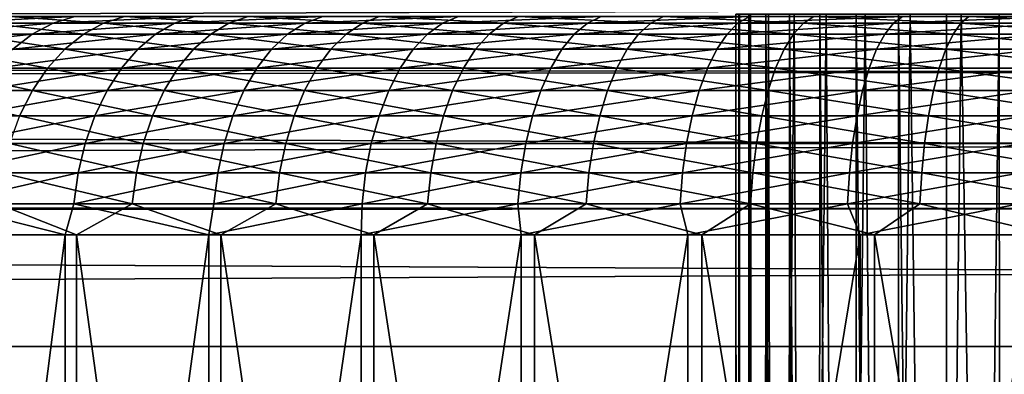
# Model space of a CAD drawing. Header units: millimetres. Extents: x -165 to 184, y -135 to 242.
# Tile 245 of 307: x 92.11 to 96.57, y 4.57 to 6.17. Entities that reach past the tile are written whole.
import ezdxf

# ---------------------------------------------------------------- set-up
doc = ezdxf.new("R2010")
doc.units = ezdxf.units.MM
doc.header["$LTSCALE"] = 81.481481
for name, color, linetype in [('217', 7, 'CONTINUOUS'), ('218', 7, 'CONTINUOUS'), ('225', 7, 'CONTINUOUS'), ('226', 7, 'CONTINUOUS'), ('227', 7, 'CONTINUOUS'), ('228', 7, 'CONTINUOUS'), ('261', 7, 'CONTINUOUS'), ('263', 7, 'CONTINUOUS')]:
    doc.layers.add(name, color=color, linetype=linetype)

msp = doc.modelspace()

# ---------------------------------------------------------------- linework, layer by layer
at = {"layer": '217', "linetype": 'CONTINUOUS'}
for points in [[(96.305, 6.2, 2.3827), (96.0881, 6.2, 2.1327), (96.311, -12.3, 2.389), (96.305, 6.2, 2.3827)], [(96.311, -12.3, 2.389), (96.0881, 6.2, 2.1327), (96.0881, -12.3, 2.1327), (96.311, -12.3, 2.389)], [(96.5448, 6.2, 2.6109), (96.305, 6.2, 2.3827), (96.311, -12.3, 2.389), (96.5448, 6.2, 2.6109)], [(96.5581, -12.3, 2.6222), (96.5448, 6.2, 2.6109), (96.311, -12.3, 2.389), (96.5581, -12.3, 2.6222)], [(96.8054, 6.2, 2.815), (96.5448, 6.2, 2.6109), (96.5581, -12.3, 2.6222), (96.8054, 6.2, 2.815)], [(96.8268, -12.3, 2.83), (96.8054, 6.2, 2.815), (96.5581, -12.3, 2.6222), (96.8268, -12.3, 2.83)]]:
    msp.add_3dface(points, dxfattribs=at)
at = {"layer": '218', "linetype": 'CONTINUOUS'}
for points in [[(95.3509, -12.3, -0.0799), (95.3598, -12.3, 0.2597), (95.3501, 6.2, -0.0189), (95.3509, -12.3, -0.0799)], [(95.3501, 6.2, -0.0189), (95.3598, -12.3, 0.2597), (95.3641, 6.2, 0.3118), (95.3501, 6.2, -0.0189)], [(95.3677, 6.2, -0.3495), (95.3509, -12.3, -0.0799), (95.3501, 6.2, -0.0189), (95.3677, 6.2, -0.3495)], [(95.3755, -12.3, -0.4188), (95.3509, -12.3, -0.0799), (95.3677, 6.2, -0.3495), (95.3755, -12.3, -0.4188)], [(95.3598, -12.3, 0.2597), (95.402, -12.3, 0.5968), (95.3641, 6.2, 0.3118), (95.3598, -12.3, 0.2597)], [(95.3641, 6.2, 0.3118), (95.402, -12.3, 0.5968), (95.4098, 6.2, 0.6397), (95.3641, 6.2, 0.3118)], [(95.4167, 6.2, -0.6753), (95.3755, -12.3, -0.4188), (95.3677, 6.2, -0.3495), (95.4167, 6.2, -0.6753)], [(95.4333, -12.3, -0.7536), (95.3755, -12.3, -0.4188), (95.4167, 6.2, -0.6753), (95.4333, -12.3, -0.7536)], [(95.402, -12.3, 0.5968), (95.4772, -12.3, 0.9281), (95.4098, 6.2, 0.6397), (95.402, -12.3, 0.5968)], [(95.4098, 6.2, 0.6397), (95.4772, -12.3, 0.9281), (95.4867, 6.2, 0.9616), (95.4098, 6.2, 0.6397)], [(95.4996, 6.2, -1.005), (95.4333, -12.3, -0.7536), (95.4167, 6.2, -0.6753), (95.4996, 6.2, -1.005)], [(95.5237, -3.3, -1.081), (95.4333, -12.3, -0.7536), (95.4996, 6.2, -1.005), (95.5237, -3.3, -1.081)], [(95.4772, -12.3, 0.9281), (95.5846, -12.3, 1.2504), (95.4867, 6.2, 0.9616), (95.4772, -12.3, 0.9281)], [(95.4867, 6.2, 0.9616), (95.5846, -12.3, 1.2504), (95.5941, 6.2, 1.2747), (95.4867, 6.2, 0.9616)], [(95.6146, 6.2, -1.3249), (95.5237, -3.3, -1.081), (95.4996, 6.2, -1.005), (95.6146, 6.2, -1.3249)], [(95.6572, -3.3, -1.4231), (95.5237, -3.3, -1.081), (95.6146, 6.2, -1.3249), (95.6572, -3.3, -1.4231)], [(95.5846, -12.3, 1.2504), (95.7231, -12.3, 1.5605), (95.5941, 6.2, 1.2747), (95.5846, -12.3, 1.2504)], [(95.5941, 6.2, 1.2747), (95.7231, -12.3, 1.5605), (95.731, 6.2, 1.5761), (95.5941, 6.2, 1.2747)], [(95.7605, 6.2, -1.6322), (95.6572, -3.3, -1.4231), (95.6146, 6.2, -1.3249), (95.7605, 6.2, -1.6322)], [(95.8263, -3.3, -1.7491), (95.6572, -3.3, -1.4231), (95.7605, 6.2, -1.6322), (95.8263, -3.3, -1.7491)], [(95.7231, -12.3, 1.5605), (95.8915, -12.3, 1.8556), (95.731, 6.2, 1.5761), (95.7231, -12.3, 1.5605)], [(95.731, 6.2, 1.5761), (95.8915, -12.3, 1.8556), (95.8962, 6.2, 1.8629), (95.731, 6.2, 1.5761)], [(95.9364, 6.2, -1.9241), (95.8263, -3.3, -1.7491), (95.7605, 6.2, -1.6322), (95.9364, 6.2, -1.9241)], [(96.029, -3.3, -2.0553), (95.8263, -3.3, -1.7491), (95.9364, 6.2, -1.9241), (96.029, -3.3, -2.0553)], [(95.8915, -12.3, 1.8556), (96.0881, -12.3, 2.1327), (95.8962, 6.2, 1.8629), (95.8915, -12.3, 1.8556)], [(96.0881, -12.3, 2.1327), (96.0881, 6.2, 2.1327), (95.8962, 6.2, 1.8629), (96.0881, -12.3, 2.1327)], [(96.1406, 6.2, -2.1978), (96.029, -3.3, -2.0553), (95.9364, 6.2, -1.9241), (96.1406, 6.2, -2.1978)], [(96.2632, -3.3, -2.3381), (96.029, -3.3, -2.0553), (96.1406, 6.2, -2.1978), (96.2632, -3.3, -2.3381)], [(96.3717, 6.2, -2.4507), (96.2632, -3.3, -2.3381), (96.1406, 6.2, -2.1978), (96.3717, 6.2, -2.4507)], [(96.526, -3.3, -2.5945), (96.2632, -3.3, -2.3381), (96.3717, 6.2, -2.4507), (96.526, -3.3, -2.5945)], [(96.6278, 6.2, -2.6803), (96.526, -3.3, -2.5945), (96.3717, 6.2, -2.4507), (96.6278, 6.2, -2.6803)], [(96.8147, -3.3, -2.8215), (96.526, -3.3, -2.5945), (96.6278, 6.2, -2.6803), (96.8147, -3.3, -2.8215)]]:
    msp.add_3dface(points, dxfattribs=at)
at = {"layer": '225', "linetype": 'CONTINUOUS'}
for points in [[(92.3115, 0.45, -7.6092), (91.7053, 0.45, -7.0474), (92.3115, 5.2, -7.6092), (92.3115, 0.45, -7.6092)], [(92.3115, 5.2, -7.6092), (91.7053, 0.45, -7.0474), (91.7053, 5.2, -7.0474), (92.3115, 5.2, -7.6092)], [(91.7526, 0.45, 7.0947), (92.3626, 0.45, 7.6524), (91.7526, 5.2, 7.0947), (91.7526, 0.45, 7.0947)], [(91.7526, 5.2, 7.0947), (92.3626, 0.45, 7.6524), (92.3626, 5.2, 7.6524), (91.7526, 5.2, 7.0947)], [(92.962, 0.45, -8.119), (92.3115, 0.45, -7.6092), (92.962, 5.2, -8.119), (92.962, 0.45, -8.119)], [(92.962, 5.2, -8.119), (92.3115, 0.45, -7.6092), (92.3115, 5.2, -7.6092), (92.962, 5.2, -8.119)], [(92.3626, 0.45, 7.6524), (93.0165, 0.45, 8.1579), (92.3626, 5.2, 7.6524), (92.3626, 0.45, 7.6524)], [(92.3626, 5.2, 7.6524), (93.0165, 0.45, 8.1579), (93.0165, 5.2, 8.1579), (92.3626, 5.2, 7.6524)], [(93.6524, 0.45, -8.5734), (92.962, 0.45, -8.119), (93.6524, 5.2, -8.5734), (93.6524, 0.45, -8.5734)], [(93.6524, 5.2, -8.5734), (92.962, 0.45, -8.119), (92.962, 5.2, -8.119), (93.6524, 5.2, -8.5734)], [(93.0165, 0.45, 8.1579), (93.7099, 0.45, 8.6076), (93.0165, 5.2, 8.1579), (93.0165, 0.45, 8.1579)], [(93.0165, 5.2, 8.1579), (93.7099, 0.45, 8.6076), (93.7099, 5.2, 8.6076), (93.0165, 5.2, 8.1579)], [(93.7099, 0.45, 8.6076), (94.4381, 0.45, 8.9986), (93.7099, 5.2, 8.6076), (93.7099, 0.45, 8.6076)], [(93.7099, 5.2, 8.6076), (94.4381, 0.45, 8.9986), (94.4381, 5.2, 8.9986), (93.7099, 5.2, 8.6076)], [(94.4381, 0.45, 8.9986), (95.1961, 0.45, 9.328), (94.4381, 5.2, 8.9986), (94.4381, 0.45, 8.9986)], [(94.4381, 5.2, 8.9986), (95.1961, 0.45, 9.328), (95.1961, 5.2, 9.328), (94.4381, 5.2, 8.9986)], [(95.1961, 0.45, 9.328), (95.9787, 0.45, 9.5938), (95.1961, 5.2, 9.328), (95.1961, 0.45, 9.328)], [(95.1961, 5.2, 9.328), (95.9787, 0.45, 9.5938), (95.9787, 5.2, 9.5938), (95.1961, 5.2, 9.328)], [(95.9787, 0.45, 9.5938), (96.7806, 0.45, 9.794), (95.9787, 5.2, 9.5938), (95.9787, 0.45, 9.5938)], [(95.9787, 5.2, 9.5938), (96.7806, 0.45, 9.794), (96.7806, 5.2, 9.794), (95.9787, 5.2, 9.5938)]]:
    msp.add_3dface(points, dxfattribs=at)
at = {"layer": '226', "linetype": 'CONTINUOUS'}
for points in [[(94.378, 0.45, -8.9692), (93.6524, 0.45, -8.5734), (94.378, 5.2, -8.9692), (94.378, 0.45, -8.9692)], [(93.6524, 0.45, -8.5734), (93.6524, 5.2, -8.5734), (94.378, 5.2, -8.9692), (93.6524, 0.45, -8.5734)], [(95.1337, 0.45, -9.3037), (94.378, 0.45, -8.9692), (95.1337, 5.2, -9.3037), (95.1337, 0.45, -9.3037)], [(95.1337, 5.2, -9.3037), (94.378, 0.45, -8.9692), (94.378, 5.2, -8.9692), (95.1337, 5.2, -9.3037)], [(95.9146, 0.45, -9.5747), (95.1337, 0.45, -9.3037), (95.9146, 5.2, -9.5747), (95.9146, 0.45, -9.5747)], [(95.9146, 5.2, -9.5747), (95.1337, 0.45, -9.3037), (95.1337, 5.2, -9.3037), (95.9146, 5.2, -9.5747)], [(96.7151, 0.45, -9.7802), (95.9146, 0.45, -9.5747), (96.7151, 5.2, -9.7802), (96.7151, 0.45, -9.7802)], [(96.7151, 5.2, -9.7802), (95.9146, 0.45, -9.5747), (95.9146, 5.2, -9.5747), (96.7151, 5.2, -9.7802)]]:
    msp.add_3dface(points, dxfattribs=at)
at = {"layer": '227', "linetype": 'CONTINUOUS'}
for points in [[(94.6185, 6.1095, -8.4362), (93.9532, 6.1095, -8.0724), (94.6779, 6.1595, -8.3163), (94.6185, 6.1095, -8.4362)], [(93.9532, 6.1095, -8.0724), (94.0221, 6.1595, -7.9577), (94.6779, 6.1595, -8.3163), (93.9532, 6.1095, -8.0724)], [(94.0939, 6.1898, -7.838), (94.7399, 6.1898, -8.1913), (94.0221, 6.1595, -7.9577), (94.0939, 6.1898, -7.838)], [(94.0221, 6.1595, -7.9577), (94.7399, 6.1898, -8.1913), (94.6779, 6.1595, -8.3163), (94.0221, 6.1595, -7.9577)], [(95.3109, 6.1095, -8.7453), (94.6185, 6.1095, -8.4362), (95.3605, 6.1595, -8.6211), (95.3109, 6.1095, -8.7453)], [(95.3605, 6.1595, -8.6211), (94.6185, 6.1095, -8.4362), (94.6779, 6.1595, -8.3163), (95.3605, 6.1595, -8.6211)], [(94.7399, 6.1898, -8.1913), (95.4122, 6.1898, -8.4914), (94.6779, 6.1595, -8.3163), (94.7399, 6.1898, -8.1913)], [(95.4122, 6.1898, -8.4914), (95.3605, 6.1595, -8.6211), (94.6779, 6.1595, -8.3163), (95.4122, 6.1898, -8.4914)], [(96.0259, 6.1095, -8.9977), (95.3109, 6.1095, -8.7453), (96.0653, 6.1595, -8.8699), (96.0259, 6.1095, -8.9977)], [(96.0653, 6.1595, -8.8699), (95.3109, 6.1095, -8.7453), (95.3605, 6.1595, -8.6211), (96.0653, 6.1595, -8.8699)], [(95.4122, 6.1898, -8.4914), (96.1064, 6.1898, -8.7365), (95.3605, 6.1595, -8.6211), (95.4122, 6.1898, -8.4914)], [(96.1064, 6.1898, -8.7365), (96.0653, 6.1595, -8.8699), (95.3605, 6.1595, -8.6211), (96.1064, 6.1898, -8.7365)], [(96.7589, 6.1095, -9.1918), (96.0259, 6.1095, -8.9977), (96.7879, 6.1595, -9.0612), (96.7589, 6.1095, -9.1918)], [(96.7879, 6.1595, -9.0612), (96.0259, 6.1095, -8.9977), (96.0653, 6.1595, -8.8699), (96.7879, 6.1595, -9.0612)], [(96.1064, 6.1898, -8.7365), (96.8182, 6.1898, -8.9249), (96.0653, 6.1595, -8.8699), (96.1064, 6.1898, -8.7365)], [(96.8182, 6.1898, -8.9249), (96.7879, 6.1595, -9.0612), (96.0653, 6.1595, -8.8699), (96.8182, 6.1898, -8.9249)], [(94.5628, 6.041, -8.5485), (93.8887, 6.041, -8.1798), (94.6185, 6.1095, -8.4362), (94.5628, 6.041, -8.5485)], [(93.8887, 6.041, -8.1798), (93.9532, 6.1095, -8.0724), (94.6185, 6.1095, -8.4362), (93.8887, 6.041, -8.1798)], [(95.2644, 6.041, -8.8617), (94.5628, 6.041, -8.5485), (95.3109, 6.1095, -8.7453), (95.2644, 6.041, -8.8617)], [(95.3109, 6.1095, -8.7453), (94.5628, 6.041, -8.5485), (94.6185, 6.1095, -8.4362), (95.3109, 6.1095, -8.7453)], [(95.989, 6.041, -9.1175), (95.2644, 6.041, -8.8617), (96.0259, 6.1095, -8.9977), (95.989, 6.041, -9.1175)], [(96.0259, 6.1095, -8.9977), (95.2644, 6.041, -8.8617), (95.3109, 6.1095, -8.7453), (96.0259, 6.1095, -8.9977)], [(96.7317, 6.041, -9.3141), (95.989, 6.041, -9.1175), (96.7589, 6.1095, -9.1918), (96.7317, 6.041, -9.3141)], [(96.7589, 6.1095, -9.1918), (95.989, 6.041, -9.1175), (96.0259, 6.1095, -8.9977), (96.7589, 6.1095, -9.1918)], [(94.5121, 5.9554, -8.6509), (93.8299, 5.9554, -8.2778), (94.5628, 6.041, -8.5485), (94.5121, 5.9554, -8.6509)], [(93.8299, 5.9554, -8.2778), (93.8887, 6.041, -8.1798), (94.5628, 6.041, -8.5485), (93.8299, 5.9554, -8.2778)], [(95.2221, 5.9554, -8.9679), (94.5121, 5.9554, -8.6509), (95.2644, 6.041, -8.8617), (95.2221, 5.9554, -8.9679)], [(95.2644, 6.041, -8.8617), (94.5121, 5.9554, -8.6509), (94.5628, 6.041, -8.5485), (95.2644, 6.041, -8.8617)], [(95.9553, 5.9554, -9.2267), (95.2221, 5.9554, -8.9679), (95.989, 6.041, -9.1175), (95.9553, 5.9554, -9.2267)], [(95.989, 6.041, -9.1175), (95.2221, 5.9554, -8.9679), (95.2644, 6.041, -8.8617), (95.989, 6.041, -9.1175)], [(96.707, 5.9554, -9.4257), (95.9553, 5.9554, -9.2267), (96.7317, 6.041, -9.3141), (96.707, 5.9554, -9.4257)], [(96.7317, 6.041, -9.3141), (95.9553, 5.9554, -9.2267), (95.989, 6.041, -9.1175), (96.7317, 6.041, -9.3141)], [(94.4672, 5.8543, -8.7413), (93.7779, 5.8543, -8.3643), (94.5121, 5.9554, -8.6509), (94.4672, 5.8543, -8.7413)], [(93.7779, 5.8543, -8.3643), (93.8299, 5.9554, -8.2778), (94.5121, 5.9554, -8.6509), (93.7779, 5.8543, -8.3643)], [(95.1847, 5.8543, -9.0616), (94.4672, 5.8543, -8.7413), (95.2221, 5.9554, -8.9679), (95.1847, 5.8543, -9.0616)], [(95.2221, 5.9554, -8.9679), (94.4672, 5.8543, -8.7413), (94.5121, 5.9554, -8.6509), (95.2221, 5.9554, -8.9679)], [(95.9256, 5.8543, -9.3232), (95.1847, 5.8543, -9.0616), (95.9553, 5.9554, -9.2267), (95.9256, 5.8543, -9.3232)], [(95.9553, 5.9554, -9.2267), (95.1847, 5.8543, -9.0616), (95.2221, 5.9554, -8.9679), (95.9553, 5.9554, -9.2267)], [(96.6851, 5.8543, -9.5242), (95.9256, 5.8543, -9.3232), (96.707, 5.9554, -9.4257), (96.6851, 5.8543, -9.5242)], [(96.707, 5.9554, -9.4257), (95.9256, 5.8543, -9.3232), (95.9553, 5.9554, -9.2267), (96.707, 5.9554, -9.4257)], [(94.4293, 5.7399, -8.8179), (93.7339, 5.7399, -8.4376), (94.4672, 5.8543, -8.7413), (94.4293, 5.7399, -8.8179)], [(93.7339, 5.7399, -8.4376), (93.7779, 5.8543, -8.3643), (94.4672, 5.8543, -8.7413), (93.7339, 5.7399, -8.4376)], [(95.153, 5.7399, -9.141), (94.4293, 5.7399, -8.8179), (95.1847, 5.8543, -9.0616), (95.153, 5.7399, -9.141)], [(95.1847, 5.8543, -9.0616), (94.4293, 5.7399, -8.8179), (94.4672, 5.8543, -8.7413), (95.1847, 5.8543, -9.0616)], [(95.9004, 5.7399, -9.4049), (95.153, 5.7399, -9.141), (95.9256, 5.8543, -9.3232), (95.9004, 5.7399, -9.4049)], [(95.9256, 5.8543, -9.3232), (95.153, 5.7399, -9.141), (95.1847, 5.8543, -9.0616), (95.9256, 5.8543, -9.3232)], [(96.6665, 5.7399, -9.6077), (95.9004, 5.7399, -9.4049), (96.6851, 5.8543, -9.5242), (96.6665, 5.7399, -9.6077)], [(96.6851, 5.8543, -9.5242), (95.9004, 5.7399, -9.4049), (95.9256, 5.8543, -9.3232), (96.6851, 5.8543, -9.5242)], [(94.3989, 5.6145, -8.8792), (93.6987, 5.6145, -8.4962), (94.4293, 5.7399, -8.8179), (94.3989, 5.6145, -8.8792)], [(93.6987, 5.6145, -8.4962), (93.7339, 5.7399, -8.4376), (94.4293, 5.7399, -8.8179), (93.6987, 5.6145, -8.4962)], [(95.1277, 5.6145, -9.2045), (94.3989, 5.6145, -8.8792), (95.153, 5.7399, -9.141), (95.1277, 5.6145, -9.2045)], [(95.153, 5.7399, -9.141), (94.3989, 5.6145, -8.8792), (94.4293, 5.7399, -8.8179), (95.153, 5.7399, -9.141)], [(95.8802, 5.6145, -9.4702), (95.1277, 5.6145, -9.2045), (95.9004, 5.7399, -9.4049), (95.8802, 5.6145, -9.4702)], [(95.9004, 5.7399, -9.4049), (95.1277, 5.6145, -9.2045), (95.153, 5.7399, -9.141), (95.9004, 5.7399, -9.4049)], [(96.6517, 5.6145, -9.6744), (95.8802, 5.6145, -9.4702), (96.6665, 5.7399, -9.6077), (96.6517, 5.6145, -9.6744)], [(96.6665, 5.7399, -9.6077), (95.8802, 5.6145, -9.4702), (95.9004, 5.7399, -9.4049), (96.6665, 5.7399, -9.6077)], [(94.3768, 5.4806, -8.9238), (93.6731, 5.4806, -8.5389), (94.3989, 5.6145, -8.8792), (94.3768, 5.4806, -8.9238)], [(93.6731, 5.4806, -8.5389), (93.6987, 5.6145, -8.4962), (94.3989, 5.6145, -8.8792), (93.6731, 5.4806, -8.5389)], [(95.1092, 5.4806, -9.2507), (94.3768, 5.4806, -8.9238), (95.1277, 5.6145, -9.2045), (95.1092, 5.4806, -9.2507)], [(95.1277, 5.6145, -9.2045), (94.3768, 5.4806, -8.9238), (94.3989, 5.6145, -8.8792), (95.1277, 5.6145, -9.2045)], [(95.8656, 5.4806, -9.5177), (95.1092, 5.4806, -9.2507), (95.8802, 5.6145, -9.4702), (95.8656, 5.4806, -9.5177)], [(95.8802, 5.6145, -9.4702), (95.1092, 5.4806, -9.2507), (95.1277, 5.6145, -9.2045), (95.8802, 5.6145, -9.4702)], [(96.6409, 5.4806, -9.723), (95.8656, 5.4806, -9.5177), (96.6517, 5.6145, -9.6744), (96.6409, 5.4806, -9.723)], [(96.6517, 5.6145, -9.6744), (95.8656, 5.4806, -9.5177), (95.8802, 5.6145, -9.4702), (96.6517, 5.6145, -9.6744)], [(94.3634, 5.341, -8.9508), (93.6576, 5.341, -8.5648), (94.3768, 5.4806, -8.9238), (94.3634, 5.341, -8.9508)], [(93.6576, 5.341, -8.5648), (93.6731, 5.4806, -8.5389), (94.3768, 5.4806, -8.9238), (93.6576, 5.341, -8.5648)], [(95.098, 5.341, -9.2788), (94.3634, 5.341, -8.9508), (95.1092, 5.4806, -9.2507), (95.098, 5.341, -9.2788)], [(95.1092, 5.4806, -9.2507), (94.3634, 5.341, -8.9508), (94.3768, 5.4806, -8.9238), (95.1092, 5.4806, -9.2507)], [(95.8567, 5.341, -9.5466), (95.098, 5.341, -9.2788), (95.8656, 5.4806, -9.5177), (95.8567, 5.341, -9.5466)], [(95.8656, 5.4806, -9.5177), (95.098, 5.341, -9.2788), (95.1092, 5.4806, -9.2507), (95.8656, 5.4806, -9.5177)], [(96.6344, 5.341, -9.7525), (95.8567, 5.341, -9.5466), (96.6409, 5.4806, -9.723), (96.6344, 5.341, -9.7525)], [(96.6409, 5.4806, -9.723), (95.8567, 5.341, -9.5466), (95.8656, 5.4806, -9.5177), (96.6409, 5.4806, -9.723)], [(94.378, 5.2, -8.9692), (93.6524, 5.2, -8.5734), (94.3634, 5.341, -8.9508), (94.378, 5.2, -8.9692)], [(94.3634, 5.341, -8.9508), (93.6524, 5.2, -8.5734), (93.6576, 5.341, -8.5648), (94.3634, 5.341, -8.9508)], [(95.098, 5.341, -9.2788), (94.378, 5.2, -8.9692), (94.3634, 5.341, -8.9508), (95.098, 5.341, -9.2788)], [(95.1337, 5.2, -9.3037), (94.378, 5.2, -8.9692), (95.098, 5.341, -9.2788), (95.1337, 5.2, -9.3037)], [(95.8567, 5.341, -9.5466), (95.1337, 5.2, -9.3037), (95.098, 5.341, -9.2788), (95.8567, 5.341, -9.5466)], [(95.9146, 5.2, -9.5747), (95.1337, 5.2, -9.3037), (95.8567, 5.341, -9.5466), (95.9146, 5.2, -9.5747)], [(96.6344, 5.341, -9.7525), (95.9146, 5.2, -9.5747), (95.8567, 5.341, -9.5466), (96.6344, 5.341, -9.7525)], [(96.7151, 5.2, -9.7802), (95.9146, 5.2, -9.5747), (96.6344, 5.341, -9.7525), (96.7151, 5.2, -9.7802)]]:
    msp.add_3dface(points, dxfattribs=at)
at = {"layer": '228', "linetype": 'CONTINUOUS'}
for points in [[(92.1622, 6.1095, -6.6779), (91.6464, 6.1095, -6.1221), (92.2565, 6.1595, -6.583), (92.1622, 6.1095, -6.6779)], [(92.2565, 6.1595, -6.583), (91.6464, 6.1095, -6.1221), (91.748, 6.1595, -6.0351), (92.2565, 6.1595, -6.583)], [(92.2565, 6.1595, -6.583), (91.748, 6.1595, -6.0351), (92.3549, 6.1898, -6.484), (92.2565, 6.1595, -6.583)], [(92.3549, 6.1898, -6.484), (91.748, 6.1595, -6.0351), (91.8541, 6.1898, -5.9444), (92.3549, 6.1898, -6.484)], [(91.8602, 6.1095, 6.3635), (92.3948, 6.1095, 6.9013), (91.9589, 6.1595, 6.2731), (91.8602, 6.1095, 6.3635)], [(91.9589, 6.1595, 6.2731), (92.4858, 6.1595, 6.8032), (92.0617, 6.1898, 6.1788), (91.9589, 6.1595, 6.2731)], [(91.9589, 6.1595, 6.2731), (92.3948, 6.1095, 6.9013), (92.4858, 6.1595, 6.8032), (91.9589, 6.1595, 6.2731)], [(92.0617, 6.1898, 6.1788), (92.4858, 6.1595, 6.8032), (92.5807, 6.1898, 6.701), (92.0617, 6.1898, 6.1788)], [(92.7211, 6.1095, -7.1904), (92.1622, 6.1095, -6.6779), (92.8074, 6.1595, -7.0882), (92.7211, 6.1095, -7.1904)], [(92.8074, 6.1595, -7.0882), (92.1622, 6.1095, -6.6779), (92.2565, 6.1595, -6.583), (92.8074, 6.1595, -7.0882)], [(92.8074, 6.1595, -7.0882), (92.2565, 6.1595, -6.583), (92.8975, 6.1898, -6.9816), (92.8074, 6.1595, -7.0882)], [(92.8975, 6.1898, -6.9816), (92.2565, 6.1595, -6.583), (92.3549, 6.1898, -6.484), (92.8975, 6.1898, -6.9816)], [(92.3948, 6.1095, 6.9013), (92.9709, 6.1095, 7.3943), (92.4858, 6.1595, 6.8032), (92.3948, 6.1095, 6.9013)], [(92.4858, 6.1595, 6.8032), (93.0537, 6.1595, 7.2893), (92.5807, 6.1898, 6.701), (92.4858, 6.1595, 6.8032)], [(92.4858, 6.1595, 6.8032), (92.9709, 6.1095, 7.3943), (93.0537, 6.1595, 7.2893), (92.4858, 6.1595, 6.8032)], [(92.5807, 6.1898, 6.701), (93.0537, 6.1595, 7.2893), (93.1401, 6.1898, 7.1797), (92.5807, 6.1898, 6.701)], [(93.3194, 6.1095, -7.6562), (92.7211, 6.1095, -7.1904), (93.3972, 6.1595, -7.5474), (93.3194, 6.1095, -7.6562)], [(93.3972, 6.1595, -7.5474), (92.7211, 6.1095, -7.1904), (92.8074, 6.1595, -7.0882), (93.3972, 6.1595, -7.5474)], [(93.3972, 6.1595, -7.5474), (92.8074, 6.1595, -7.0882), (93.4785, 6.1898, -7.4339), (93.3972, 6.1595, -7.5474)], [(93.4785, 6.1898, -7.4339), (92.8074, 6.1595, -7.0882), (92.8975, 6.1898, -6.9816), (93.4785, 6.1898, -7.4339)], [(92.9709, 6.1095, 7.3943), (93.5848, 6.1095, 7.8394), (93.0537, 6.1595, 7.2893), (92.9709, 6.1095, 7.3943)], [(93.0537, 6.1595, 7.2893), (93.6589, 6.1595, 7.728), (93.1401, 6.1898, 7.1797), (93.0537, 6.1595, 7.2893)], [(93.0537, 6.1595, 7.2893), (93.5848, 6.1095, 7.8394), (93.6589, 6.1595, 7.728), (93.0537, 6.1595, 7.2893)], [(93.1401, 6.1898, 7.1797), (93.6589, 6.1595, 7.728), (93.7362, 6.1898, 7.6118), (93.1401, 6.1898, 7.1797)], [(94.0221, 6.1595, -7.9577), (93.9532, 6.1095, -8.0724), (93.3194, 6.1095, -7.6562), (94.0221, 6.1595, -7.9577)], [(94.0221, 6.1595, -7.9577), (93.3194, 6.1095, -7.6562), (93.3972, 6.1595, -7.5474), (94.0221, 6.1595, -7.9577)], [(94.0939, 6.1898, -7.838), (94.0221, 6.1595, -7.9577), (93.3972, 6.1595, -7.5474), (94.0939, 6.1898, -7.838)], [(94.0939, 6.1898, -7.838), (93.3972, 6.1595, -7.5474), (93.4785, 6.1898, -7.4339), (94.0939, 6.1898, -7.838)], [(93.5848, 6.1095, 7.8394), (94.2325, 6.1095, 8.2336), (93.6589, 6.1595, 7.728), (93.5848, 6.1095, 7.8394)], [(93.6589, 6.1595, 7.728), (94.2974, 6.1595, 8.1166), (93.7362, 6.1898, 7.6118), (93.6589, 6.1595, 7.728)], [(93.6589, 6.1595, 7.728), (94.2325, 6.1095, 8.2336), (94.2974, 6.1595, 8.1166), (93.6589, 6.1595, 7.728)], [(93.7362, 6.1898, 7.6118), (94.2974, 6.1595, 8.1166), (94.3651, 6.1898, 7.9946), (93.7362, 6.1898, 7.6118)], [(94.2325, 6.1095, 8.2336), (94.9099, 6.1095, 8.5745), (94.2974, 6.1595, 8.1166), (94.2325, 6.1095, 8.2336)], [(94.2974, 6.1595, 8.1166), (94.9651, 6.1595, 8.4526), (94.3651, 6.1898, 7.9946), (94.2974, 6.1595, 8.1166)], [(94.2974, 6.1595, 8.1166), (94.9099, 6.1095, 8.5745), (94.9651, 6.1595, 8.4526), (94.2974, 6.1595, 8.1166)], [(94.3651, 6.1898, 7.9946), (94.9651, 6.1595, 8.4526), (95.0228, 6.1898, 8.3255), (94.3651, 6.1898, 7.9946)], [(94.9099, 6.1095, 8.5745), (95.6124, 6.1095, 8.8597), (94.9651, 6.1595, 8.4526), (94.9099, 6.1095, 8.5745)], [(94.9651, 6.1595, 8.4526), (95.6577, 6.1595, 8.7338), (95.0228, 6.1898, 8.3255), (94.9651, 6.1595, 8.4526)], [(94.9651, 6.1595, 8.4526), (95.6124, 6.1095, 8.8597), (95.6577, 6.1595, 8.7338), (94.9651, 6.1595, 8.4526)], [(95.0228, 6.1898, 8.3255), (95.6577, 6.1595, 8.7338), (95.705, 6.1898, 8.6025), (95.0228, 6.1898, 8.3255)], [(95.6124, 6.1095, 8.8597), (96.3357, 6.1095, 9.0875), (95.6577, 6.1595, 8.7338), (95.6124, 6.1095, 8.8597)], [(95.6577, 6.1595, 8.7338), (96.3707, 6.1595, 8.9583), (95.705, 6.1898, 8.6025), (95.6577, 6.1595, 8.7338)], [(95.6577, 6.1595, 8.7338), (96.3357, 6.1095, 9.0875), (96.3707, 6.1595, 8.9583), (95.6577, 6.1595, 8.7338)], [(95.705, 6.1898, 8.6025), (96.3707, 6.1595, 8.9583), (96.4072, 6.1898, 8.8236), (95.705, 6.1898, 8.6025)], [(96.3357, 6.1095, 9.0875), (97.0749, 6.1095, 9.2563), (96.3707, 6.1595, 8.9583), (96.3357, 6.1095, 9.0875)], [(96.3707, 6.1595, 8.9583), (97.0994, 6.1595, 9.1248), (96.4072, 6.1898, 8.8236), (96.3707, 6.1595, 8.9583)], [(96.3707, 6.1595, 8.9583), (97.0749, 6.1095, 9.2563), (97.0994, 6.1595, 9.1248), (96.3707, 6.1595, 8.9583)], [(96.4072, 6.1898, 8.8236), (97.0994, 6.1595, 9.1248), (97.125, 6.1898, 8.9876), (96.4072, 6.1898, 8.8236)], [(92.0738, 6.041, -6.7668), (91.5511, 6.041, -6.2036), (92.1622, 6.1095, -6.6779), (92.0738, 6.041, -6.7668)], [(92.1622, 6.1095, -6.6779), (91.5511, 6.041, -6.2036), (91.6464, 6.1095, -6.1221), (92.1622, 6.1095, -6.6779)], [(91.7679, 6.041, 6.4482), (92.3095, 6.041, 6.9932), (91.8602, 6.1095, 6.3635), (91.7679, 6.041, 6.4482)], [(91.8602, 6.1095, 6.3635), (92.3095, 6.041, 6.9932), (92.3948, 6.1095, 6.9013), (91.8602, 6.1095, 6.3635)], [(92.6401, 6.041, -7.2861), (92.0738, 6.041, -6.7668), (92.7211, 6.1095, -7.1904), (92.6401, 6.041, -7.2861)], [(92.7211, 6.1095, -7.1904), (92.0738, 6.041, -6.7668), (92.1622, 6.1095, -6.6779), (92.7211, 6.1095, -7.1904)], [(92.3095, 6.041, 6.9932), (92.8933, 6.041, 7.4928), (92.3948, 6.1095, 6.9013), (92.3095, 6.041, 6.9932)], [(92.3948, 6.1095, 6.9013), (92.8933, 6.041, 7.4928), (92.9709, 6.1095, 7.3943), (92.3948, 6.1095, 6.9013)], [(93.2464, 6.041, -7.7581), (92.6401, 6.041, -7.2861), (93.3194, 6.1095, -7.6562), (93.2464, 6.041, -7.7581)], [(93.3194, 6.1095, -7.6562), (92.6401, 6.041, -7.2861), (92.7211, 6.1095, -7.1904), (93.3194, 6.1095, -7.6562)], [(92.8933, 6.041, 7.4928), (93.5154, 6.041, 7.9438), (92.9709, 6.1095, 7.3943), (92.8933, 6.041, 7.4928)], [(92.9709, 6.1095, 7.3943), (93.5154, 6.041, 7.9438), (93.5848, 6.1095, 7.8394), (92.9709, 6.1095, 7.3943)], [(93.9532, 6.1095, -8.0724), (93.8887, 6.041, -8.1798), (93.2464, 6.041, -7.7581), (93.9532, 6.1095, -8.0724)], [(93.9532, 6.1095, -8.0724), (93.2464, 6.041, -7.7581), (93.3194, 6.1095, -7.6562), (93.9532, 6.1095, -8.0724)], [(93.5154, 6.041, 7.9438), (94.1717, 6.041, 8.3432), (93.5848, 6.1095, 7.8394), (93.5154, 6.041, 7.9438)], [(93.5848, 6.1095, 7.8394), (94.1717, 6.041, 8.3432), (94.2325, 6.1095, 8.2336), (93.5848, 6.1095, 7.8394)], [(94.1717, 6.041, 8.3432), (94.8581, 6.041, 8.6886), (94.2325, 6.1095, 8.2336), (94.1717, 6.041, 8.3432)], [(94.2325, 6.1095, 8.2336), (94.8581, 6.041, 8.6886), (94.9099, 6.1095, 8.5745), (94.2325, 6.1095, 8.2336)], [(94.8581, 6.041, 8.6886), (95.57, 6.041, 8.9776), (94.9099, 6.1095, 8.5745), (94.8581, 6.041, 8.6886)], [(94.9099, 6.1095, 8.5745), (95.57, 6.041, 8.9776), (95.6124, 6.1095, 8.8597), (94.9099, 6.1095, 8.5745)], [(95.57, 6.041, 8.9776), (96.3029, 6.041, 9.2084), (95.6124, 6.1095, 8.8597), (95.57, 6.041, 8.9776)], [(95.6124, 6.1095, 8.8597), (96.3029, 6.041, 9.2084), (96.3357, 6.1095, 9.0875), (95.6124, 6.1095, 8.8597)], [(96.3029, 6.041, 9.2084), (97.0519, 6.041, 9.3795), (96.3357, 6.1095, 9.0875), (96.3029, 6.041, 9.2084)], [(96.3357, 6.1095, 9.0875), (97.0519, 6.041, 9.3795), (97.0749, 6.1095, 9.2563), (96.3357, 6.1095, 9.0875)], [(91.6836, 5.9554, 6.5255), (92.2318, 5.9554, 7.0769), (91.7679, 6.041, 6.4482), (91.6836, 5.9554, 6.5255)], [(91.7679, 6.041, 6.4482), (92.2318, 5.9554, 7.0769), (92.3095, 6.041, 6.9932), (91.7679, 6.041, 6.4482)], [(92.5664, 5.9554, -7.3734), (91.9933, 5.9554, -6.8478), (92.6401, 6.041, -7.2861), (92.5664, 5.9554, -7.3734)], [(92.6401, 6.041, -7.2861), (91.9933, 5.9554, -6.8478), (92.0738, 6.041, -6.7668), (92.6401, 6.041, -7.2861)], [(92.2318, 5.9554, 7.0769), (92.8225, 5.9554, 7.5825), (92.3095, 6.041, 6.9932), (92.2318, 5.9554, 7.0769)], [(92.3095, 6.041, 6.9932), (92.8225, 5.9554, 7.5825), (92.8933, 6.041, 7.4928), (92.3095, 6.041, 6.9932)], [(93.1799, 5.9554, -7.851), (92.5664, 5.9554, -7.3734), (93.2464, 6.041, -7.7581), (93.1799, 5.9554, -7.851)], [(93.2464, 6.041, -7.7581), (92.5664, 5.9554, -7.3734), (92.6401, 6.041, -7.2861), (93.2464, 6.041, -7.7581)], [(92.8225, 5.9554, 7.5825), (93.4521, 5.9554, 8.0389), (92.8933, 6.041, 7.4928), (92.8225, 5.9554, 7.5825)], [(92.8933, 6.041, 7.4928), (93.4521, 5.9554, 8.0389), (93.5154, 6.041, 7.9438), (92.8933, 6.041, 7.4928)], [(93.8887, 6.041, -8.1798), (93.8299, 5.9554, -8.2778), (93.1799, 5.9554, -7.851), (93.8887, 6.041, -8.1798)], [(93.8887, 6.041, -8.1798), (93.1799, 5.9554, -7.851), (93.2464, 6.041, -7.7581), (93.8887, 6.041, -8.1798)], [(93.4521, 5.9554, 8.0389), (94.1163, 5.9554, 8.4432), (93.5154, 6.041, 7.9438), (93.4521, 5.9554, 8.0389)], [(93.5154, 6.041, 7.9438), (94.1163, 5.9554, 8.4432), (94.1717, 6.041, 8.3432), (93.5154, 6.041, 7.9438)], [(94.1163, 5.9554, 8.4432), (94.8109, 5.9554, 8.7927), (94.1717, 6.041, 8.3432), (94.1163, 5.9554, 8.4432)], [(94.1717, 6.041, 8.3432), (94.8109, 5.9554, 8.7927), (94.8581, 6.041, 8.6886), (94.1717, 6.041, 8.3432)], [(94.8109, 5.9554, 8.7927), (95.5313, 5.9554, 9.0852), (94.8581, 6.041, 8.6886), (94.8109, 5.9554, 8.7927)], [(94.8581, 6.041, 8.6886), (95.5313, 5.9554, 9.0852), (95.57, 6.041, 8.9776), (94.8581, 6.041, 8.6886)], [(95.5313, 5.9554, 9.0852), (96.273, 5.9554, 9.3187), (95.57, 6.041, 8.9776), (95.5313, 5.9554, 9.0852)], [(95.57, 6.041, 8.9776), (96.273, 5.9554, 9.3187), (96.3029, 6.041, 9.2084), (95.57, 6.041, 8.9776)], [(96.273, 5.9554, 9.3187), (97.031, 5.9554, 9.4919), (96.3029, 6.041, 9.2084), (96.273, 5.9554, 9.3187)], [(96.3029, 6.041, 9.2084), (97.031, 5.9554, 9.4919), (97.0519, 6.041, 9.3795), (96.3029, 6.041, 9.2084)], [(91.6092, 5.8543, 6.5937), (92.1631, 5.8543, 7.1509), (91.6836, 5.9554, 6.5255), (91.6092, 5.8543, 6.5937)], [(91.6836, 5.9554, 6.5255), (92.1631, 5.8543, 7.1509), (92.2318, 5.9554, 7.0769), (91.6836, 5.9554, 6.5255)], [(92.5012, 5.8543, -7.4504), (91.9221, 5.8543, -6.9194), (92.5664, 5.9554, -7.3734), (92.5012, 5.8543, -7.4504)], [(92.5664, 5.9554, -7.3734), (91.9221, 5.8543, -6.9194), (91.9933, 5.9554, -6.8478), (92.5664, 5.9554, -7.3734)], [(92.1631, 5.8543, 7.1509), (92.7601, 5.8543, 7.6618), (92.2318, 5.9554, 7.0769), (92.1631, 5.8543, 7.1509)], [(92.2318, 5.9554, 7.0769), (92.7601, 5.8543, 7.6618), (92.8225, 5.9554, 7.5825), (92.2318, 5.9554, 7.0769)], [(93.1211, 5.8543, -7.9331), (92.5012, 5.8543, -7.4504), (93.1799, 5.9554, -7.851), (93.1211, 5.8543, -7.9331)], [(93.1799, 5.9554, -7.851), (92.5012, 5.8543, -7.4504), (92.5664, 5.9554, -7.3734), (93.1799, 5.9554, -7.851)], [(92.7601, 5.8543, 7.6618), (93.3962, 5.8543, 8.1229), (92.8225, 5.9554, 7.5825), (92.7601, 5.8543, 7.6618)], [(92.8225, 5.9554, 7.5825), (93.3962, 5.8543, 8.1229), (93.4521, 5.9554, 8.0389), (92.8225, 5.9554, 7.5825)], [(93.8299, 5.9554, -8.2778), (93.7779, 5.8543, -8.3643), (93.1211, 5.8543, -7.9331), (93.8299, 5.9554, -8.2778)], [(93.8299, 5.9554, -8.2778), (93.1211, 5.8543, -7.9331), (93.1799, 5.9554, -7.851), (93.8299, 5.9554, -8.2778)], [(93.3962, 5.8543, 8.1229), (94.0673, 5.8543, 8.5314), (93.4521, 5.9554, 8.0389), (93.3962, 5.8543, 8.1229)], [(93.4521, 5.9554, 8.0389), (94.0673, 5.8543, 8.5314), (94.1163, 5.9554, 8.4432), (93.4521, 5.9554, 8.0389)], [(94.0673, 5.8543, 8.5314), (94.7692, 5.8543, 8.8846), (94.1163, 5.9554, 8.4432), (94.0673, 5.8543, 8.5314)], [(94.1163, 5.9554, 8.4432), (94.7692, 5.8543, 8.8846), (94.8109, 5.9554, 8.7927), (94.1163, 5.9554, 8.4432)], [(94.7692, 5.8543, 8.8846), (95.4971, 5.8543, 9.1801), (94.8109, 5.9554, 8.7927), (94.7692, 5.8543, 8.8846)], [(94.8109, 5.9554, 8.7927), (95.4971, 5.8543, 9.1801), (95.5313, 5.9554, 9.0852), (94.8109, 5.9554, 8.7927)], [(95.4971, 5.8543, 9.1801), (96.2465, 5.8543, 9.4161), (95.5313, 5.9554, 9.0852), (95.4971, 5.8543, 9.1801)], [(95.5313, 5.9554, 9.0852), (96.2465, 5.8543, 9.4161), (96.273, 5.9554, 9.3187), (95.5313, 5.9554, 9.0852)], [(96.2465, 5.8543, 9.4161), (97.0125, 5.8543, 9.5911), (96.273, 5.9554, 9.3187), (96.2465, 5.8543, 9.4161)], [(96.273, 5.9554, 9.3187), (97.0125, 5.8543, 9.5911), (97.031, 5.9554, 9.4919), (96.273, 5.9554, 9.3187)], [(91.6092, 5.8543, 6.5937), (92.105, 5.7399, 7.2136), (92.1631, 5.8543, 7.1509), (91.6092, 5.8543, 6.5937)], [(92.446, 5.7399, -7.5157), (91.8618, 5.7399, -6.9801), (92.5012, 5.8543, -7.4504), (92.446, 5.7399, -7.5157)], [(92.5012, 5.8543, -7.4504), (91.8618, 5.7399, -6.9801), (91.9221, 5.8543, -6.9194), (92.5012, 5.8543, -7.4504)], [(92.105, 5.7399, 7.2136), (92.7071, 5.7399, 7.7289), (92.1631, 5.8543, 7.1509), (92.105, 5.7399, 7.2136)], [(92.1631, 5.8543, 7.1509), (92.7071, 5.7399, 7.7289), (92.7601, 5.8543, 7.6618), (92.1631, 5.8543, 7.1509)], [(93.0714, 5.7399, -8.0026), (92.446, 5.7399, -7.5157), (93.1211, 5.8543, -7.9331), (93.0714, 5.7399, -8.0026)], [(93.1211, 5.8543, -7.9331), (92.446, 5.7399, -7.5157), (92.5012, 5.8543, -7.4504), (93.1211, 5.8543, -7.9331)], [(92.7071, 5.7399, 7.7289), (93.3488, 5.7399, 8.1941), (92.7601, 5.8543, 7.6618), (92.7071, 5.7399, 7.7289)], [(92.7601, 5.8543, 7.6618), (93.3488, 5.7399, 8.1941), (93.3962, 5.8543, 8.1229), (92.7601, 5.8543, 7.6618)], [(93.7779, 5.8543, -8.3643), (93.7339, 5.7399, -8.4376), (93.0714, 5.7399, -8.0026), (93.7779, 5.8543, -8.3643)], [(93.7779, 5.8543, -8.3643), (93.0714, 5.7399, -8.0026), (93.1211, 5.8543, -7.9331), (93.7779, 5.8543, -8.3643)], [(93.3488, 5.7399, 8.1941), (94.0258, 5.7399, 8.6062), (93.3962, 5.8543, 8.1229), (93.3488, 5.7399, 8.1941)], [(93.3962, 5.8543, 8.1229), (94.0258, 5.7399, 8.6062), (94.0673, 5.8543, 8.5314), (93.3962, 5.8543, 8.1229)], [(94.0258, 5.7399, 8.6062), (94.7338, 5.7399, 8.9625), (94.0673, 5.8543, 8.5314), (94.0258, 5.7399, 8.6062)], [(94.0673, 5.8543, 8.5314), (94.7338, 5.7399, 8.9625), (94.7692, 5.8543, 8.8846), (94.0673, 5.8543, 8.5314)], [(94.7338, 5.7399, 8.9625), (95.4682, 5.7399, 9.2606), (94.7692, 5.8543, 8.8846), (94.7338, 5.7399, 8.9625)], [(94.7692, 5.8543, 8.8846), (95.4682, 5.7399, 9.2606), (95.4971, 5.8543, 9.1801), (94.7692, 5.8543, 8.8846)], [(95.4682, 5.7399, 9.2606), (96.2242, 5.7399, 9.4987), (95.4971, 5.8543, 9.1801), (95.4682, 5.7399, 9.2606)], [(95.4971, 5.8543, 9.1801), (96.2242, 5.7399, 9.4987), (96.2465, 5.8543, 9.4161), (95.4971, 5.8543, 9.1801)], [(96.2242, 5.7399, 9.4987), (96.9968, 5.7399, 9.6751), (96.2465, 5.8543, 9.4161), (96.2242, 5.7399, 9.4987)], [(96.2465, 5.8543, 9.4161), (96.9968, 5.7399, 9.6751), (97.0125, 5.8543, 9.5911), (96.2465, 5.8543, 9.4161)], [(92.4019, 5.6145, -7.5679), (91.8137, 5.6145, -7.0285), (92.446, 5.7399, -7.5157), (92.4019, 5.6145, -7.5679)], [(92.446, 5.7399, -7.5157), (91.8137, 5.6145, -7.0285), (91.8618, 5.7399, -6.9801), (92.446, 5.7399, -7.5157)], [(92.0585, 5.6145, 7.2637), (92.6648, 5.6145, 7.7826), (92.105, 5.7399, 7.2136), (92.0585, 5.6145, 7.2637)], [(92.105, 5.7399, 7.2136), (92.6648, 5.6145, 7.7826), (92.7071, 5.7399, 7.7289), (92.105, 5.7399, 7.2136)], [(93.0316, 5.6145, -8.0582), (92.4019, 5.6145, -7.5679), (93.0714, 5.7399, -8.0026), (93.0316, 5.6145, -8.0582)], [(93.0714, 5.7399, -8.0026), (92.4019, 5.6145, -7.5679), (92.446, 5.7399, -7.5157), (93.0714, 5.7399, -8.0026)], [(92.6648, 5.6145, 7.7826), (93.311, 5.6145, 8.251), (92.7071, 5.7399, 7.7289), (92.6648, 5.6145, 7.7826)], [(92.7071, 5.7399, 7.7289), (93.311, 5.6145, 8.251), (93.3488, 5.7399, 8.1941), (92.7071, 5.7399, 7.7289)], [(93.7339, 5.7399, -8.4376), (93.6987, 5.6145, -8.4962), (93.0316, 5.6145, -8.0582), (93.7339, 5.7399, -8.4376)], [(93.7339, 5.7399, -8.4376), (93.0316, 5.6145, -8.0582), (93.0714, 5.7399, -8.0026), (93.7339, 5.7399, -8.4376)], [(93.311, 5.6145, 8.251), (93.9927, 5.6145, 8.666), (93.3488, 5.7399, 8.1941), (93.311, 5.6145, 8.251)], [(93.3488, 5.7399, 8.1941), (93.9927, 5.6145, 8.666), (94.0258, 5.7399, 8.6062), (93.3488, 5.7399, 8.1941)], [(93.9927, 5.6145, 8.666), (94.7056, 5.6145, 9.0247), (94.0258, 5.7399, 8.6062), (93.9927, 5.6145, 8.666)], [(94.0258, 5.7399, 8.6062), (94.7056, 5.6145, 9.0247), (94.7338, 5.7399, 8.9625), (94.0258, 5.7399, 8.6062)], [(94.7056, 5.6145, 9.0247), (95.4451, 5.6145, 9.3249), (94.7338, 5.7399, 8.9625), (94.7056, 5.6145, 9.0247)], [(94.7338, 5.7399, 8.9625), (95.4451, 5.6145, 9.3249), (95.4682, 5.7399, 9.2606), (94.7338, 5.7399, 8.9625)], [(95.4451, 5.6145, 9.3249), (96.2063, 5.6145, 9.5646), (95.4682, 5.7399, 9.2606), (95.4451, 5.6145, 9.3249)], [(95.4682, 5.7399, 9.2606), (96.2063, 5.6145, 9.5646), (96.2242, 5.7399, 9.4987), (95.4682, 5.7399, 9.2606)], [(96.2063, 5.6145, 9.5646), (96.9843, 5.6145, 9.7423), (96.2242, 5.7399, 9.4987), (96.2063, 5.6145, 9.5646)], [(96.2242, 5.7399, 9.4987), (96.9843, 5.6145, 9.7423), (96.9968, 5.7399, 9.6751), (96.2242, 5.7399, 9.4987)], [(92.3698, 5.4806, -7.6059), (91.7786, 5.4806, -7.0638), (92.4019, 5.6145, -7.5679), (92.3698, 5.4806, -7.6059)], [(92.4019, 5.6145, -7.5679), (91.7786, 5.4806, -7.0638), (91.8137, 5.6145, -7.0285), (92.4019, 5.6145, -7.5679)], [(92.0246, 5.4806, 7.3002), (92.634, 5.4806, 7.8217), (92.0585, 5.6145, 7.2637), (92.0246, 5.4806, 7.3002)], [(92.0585, 5.6145, 7.2637), (92.634, 5.4806, 7.8217), (92.6648, 5.6145, 7.7826), (92.0585, 5.6145, 7.2637)], [(93.0026, 5.4806, -8.0987), (92.3698, 5.4806, -7.6059), (93.0316, 5.6145, -8.0582), (93.0026, 5.4806, -8.0987)], [(93.0316, 5.6145, -8.0582), (92.3698, 5.4806, -7.6059), (92.4019, 5.6145, -7.5679), (93.0316, 5.6145, -8.0582)], [(92.634, 5.4806, 7.8217), (93.2834, 5.4806, 8.2925), (92.6648, 5.6145, 7.7826), (92.634, 5.4806, 7.8217)], [(92.6648, 5.6145, 7.7826), (93.2834, 5.4806, 8.2925), (93.311, 5.6145, 8.251), (92.6648, 5.6145, 7.7826)], [(93.6987, 5.6145, -8.4962), (93.6731, 5.4806, -8.5389), (93.0026, 5.4806, -8.0987), (93.6987, 5.6145, -8.4962)], [(93.6987, 5.6145, -8.4962), (93.0026, 5.4806, -8.0987), (93.0316, 5.6145, -8.0582), (93.6987, 5.6145, -8.4962)], [(93.2834, 5.4806, 8.2925), (93.9685, 5.4806, 8.7095), (93.311, 5.6145, 8.251), (93.2834, 5.4806, 8.2925)], [(93.311, 5.6145, 8.251), (93.9685, 5.4806, 8.7095), (93.9927, 5.6145, 8.666), (93.311, 5.6145, 8.251)], [(93.9685, 5.4806, 8.7095), (94.685, 5.4806, 9.07), (93.9927, 5.6145, 8.666), (93.9685, 5.4806, 8.7095)], [(93.9927, 5.6145, 8.666), (94.685, 5.4806, 9.07), (94.7056, 5.6145, 9.0247), (93.9927, 5.6145, 8.666)], [(94.685, 5.4806, 9.07), (95.4282, 5.4806, 9.3717), (94.7056, 5.6145, 9.0247), (94.685, 5.4806, 9.07)], [(94.7056, 5.6145, 9.0247), (95.4282, 5.4806, 9.3717), (95.4451, 5.6145, 9.3249), (94.7056, 5.6145, 9.0247)], [(95.4282, 5.4806, 9.3717), (96.1933, 5.4806, 9.6126), (95.4451, 5.6145, 9.3249), (95.4282, 5.4806, 9.3717)], [(95.4451, 5.6145, 9.3249), (96.1933, 5.4806, 9.6126), (96.2063, 5.6145, 9.5646), (95.4451, 5.6145, 9.3249)], [(96.1933, 5.4806, 9.6126), (96.9752, 5.4806, 9.7912), (96.2063, 5.6145, 9.5646), (96.1933, 5.4806, 9.6126)], [(96.2063, 5.6145, 9.5646), (96.9752, 5.4806, 9.7912), (96.9843, 5.6145, 9.7423), (96.2063, 5.6145, 9.5646)], [(92.3503, 5.341, -7.629), (91.7573, 5.341, -7.0852), (92.3698, 5.4806, -7.6059), (92.3503, 5.341, -7.629)], [(92.3698, 5.4806, -7.6059), (91.7573, 5.341, -7.0852), (91.7786, 5.4806, -7.0638), (92.3698, 5.4806, -7.6059)], [(92.0041, 5.341, 7.3223), (92.6153, 5.341, 7.8454), (92.0246, 5.4806, 7.3002), (92.0041, 5.341, 7.3223)], [(92.0246, 5.4806, 7.3002), (92.6153, 5.341, 7.8454), (92.634, 5.4806, 7.8217), (92.0246, 5.4806, 7.3002)], [(92.9851, 5.341, -8.1232), (92.3503, 5.341, -7.629), (93.0026, 5.4806, -8.0987), (92.9851, 5.341, -8.1232)], [(93.0026, 5.4806, -8.0987), (92.3503, 5.341, -7.629), (92.3698, 5.4806, -7.6059), (93.0026, 5.4806, -8.0987)], [(92.6153, 5.341, 7.8454), (93.2667, 5.341, 8.3176), (92.634, 5.4806, 7.8217), (92.6153, 5.341, 7.8454)], [(92.634, 5.4806, 7.8217), (93.2667, 5.341, 8.3176), (93.2834, 5.4806, 8.2925), (92.634, 5.4806, 7.8217)], [(93.6731, 5.4806, -8.5389), (93.6576, 5.341, -8.5648), (92.9851, 5.341, -8.1232), (93.6731, 5.4806, -8.5389)], [(93.6731, 5.4806, -8.5389), (92.9851, 5.341, -8.1232), (93.0026, 5.4806, -8.0987), (93.6731, 5.4806, -8.5389)], [(93.2667, 5.341, 8.3176), (93.9539, 5.341, 8.7359), (93.2834, 5.4806, 8.2925), (93.2667, 5.341, 8.3176)], [(93.2834, 5.4806, 8.2925), (93.9539, 5.341, 8.7359), (93.9685, 5.4806, 8.7095), (93.2834, 5.4806, 8.2925)], [(93.9539, 5.341, 8.7359), (94.6726, 5.341, 9.0975), (93.9685, 5.4806, 8.7095), (93.9539, 5.341, 8.7359)], [(93.9685, 5.4806, 8.7095), (94.6726, 5.341, 9.0975), (94.685, 5.4806, 9.07), (93.9685, 5.4806, 8.7095)], [(94.6726, 5.341, 9.0975), (95.418, 5.341, 9.4001), (94.685, 5.4806, 9.07), (94.6726, 5.341, 9.0975)], [(94.685, 5.4806, 9.07), (95.418, 5.341, 9.4001), (95.4282, 5.4806, 9.3717), (94.685, 5.4806, 9.07)], [(95.418, 5.341, 9.4001), (96.1854, 5.341, 9.6418), (95.4282, 5.4806, 9.3717), (95.418, 5.341, 9.4001)], [(95.4282, 5.4806, 9.3717), (96.1854, 5.341, 9.6418), (96.1933, 5.4806, 9.6126), (95.4282, 5.4806, 9.3717)], [(96.1854, 5.341, 9.6418), (96.9697, 5.341, 9.8209), (96.1933, 5.4806, 9.6126), (96.1854, 5.341, 9.6418)], [(96.1933, 5.4806, 9.6126), (96.9697, 5.341, 9.8209), (96.9752, 5.4806, 9.7912), (96.1933, 5.4806, 9.6126)], [(92.3115, 5.2, -7.6092), (91.7053, 5.2, -7.0474), (91.7573, 5.341, -7.0852), (92.3115, 5.2, -7.6092)], [(91.7526, 5.2, 7.0947), (92.3626, 5.2, 7.6524), (92.0041, 5.341, 7.3223), (91.7526, 5.2, 7.0947)], [(92.3503, 5.341, -7.629), (92.3115, 5.2, -7.6092), (91.7573, 5.341, -7.0852), (92.3503, 5.341, -7.629)], [(92.0041, 5.341, 7.3223), (92.3626, 5.2, 7.6524), (92.6153, 5.341, 7.8454), (92.0041, 5.341, 7.3223)], [(92.962, 5.2, -8.119), (92.3115, 5.2, -7.6092), (92.3503, 5.341, -7.629), (92.962, 5.2, -8.119)], [(92.9851, 5.341, -8.1232), (92.962, 5.2, -8.119), (92.3503, 5.341, -7.629), (92.9851, 5.341, -8.1232)], [(92.3626, 5.2, 7.6524), (93.0165, 5.2, 8.1579), (92.6153, 5.341, 7.8454), (92.3626, 5.2, 7.6524)], [(92.6153, 5.341, 7.8454), (93.0165, 5.2, 8.1579), (93.2667, 5.341, 8.3176), (92.6153, 5.341, 7.8454)], [(93.6524, 5.2, -8.5734), (92.962, 5.2, -8.119), (93.6576, 5.341, -8.5648), (93.6524, 5.2, -8.5734)], [(93.6576, 5.341, -8.5648), (92.962, 5.2, -8.119), (92.9851, 5.341, -8.1232), (93.6576, 5.341, -8.5648)], [(93.0165, 5.2, 8.1579), (93.7099, 5.2, 8.6076), (93.2667, 5.341, 8.3176), (93.0165, 5.2, 8.1579)], [(93.2667, 5.341, 8.3176), (93.7099, 5.2, 8.6076), (93.9539, 5.341, 8.7359), (93.2667, 5.341, 8.3176)], [(93.7099, 5.2, 8.6076), (94.4381, 5.2, 8.9986), (93.9539, 5.341, 8.7359), (93.7099, 5.2, 8.6076)], [(93.9539, 5.341, 8.7359), (94.4381, 5.2, 8.9986), (94.6726, 5.341, 9.0975), (93.9539, 5.341, 8.7359)], [(94.4381, 5.2, 8.9986), (95.1961, 5.2, 9.328), (94.6726, 5.341, 9.0975), (94.4381, 5.2, 8.9986)], [(94.6726, 5.341, 9.0975), (95.1961, 5.2, 9.328), (95.418, 5.341, 9.4001), (94.6726, 5.341, 9.0975)], [(95.1961, 5.2, 9.328), (95.9787, 5.2, 9.5938), (95.418, 5.341, 9.4001), (95.1961, 5.2, 9.328)], [(95.418, 5.341, 9.4001), (95.9787, 5.2, 9.5938), (96.1854, 5.341, 9.6418), (95.418, 5.341, 9.4001)], [(95.9787, 5.2, 9.5938), (96.7806, 5.2, 9.794), (96.1854, 5.341, 9.6418), (95.9787, 5.2, 9.5938)], [(96.1854, 5.341, 9.6418), (96.7806, 5.2, 9.794), (96.9697, 5.341, 9.8209), (96.1854, 5.341, 9.6418)]]:
    msp.add_3dface(points, dxfattribs=at)
at = {"layer": '261', "linetype": 'CONTINUOUS'}
for points in [[(162.1031, 6.6691, 63), (35.1867, 6.4332, 63), (162.6843, 6.0125, 63), (162.1031, 6.6691, 63)], [(35.1867, 6.4332, 63), (34.685, 5.863, 63), (162.6843, 6.0125, 63), (35.1867, 6.4332, 63)], [(162.6843, 6.0125, 63), (34.685, 5.863, 63), (163.2595, 5.3491, 63), (162.6843, 6.0125, 63)], [(34.685, 5.863, 63), (34.1885, 5.2885, 63), (163.2595, 5.3491, 63), (34.685, 5.863, 63)], [(34.1885, 5.2885, 63), (33.6973, 4.7096, 63), (163.2595, 5.3491, 63), (34.1885, 5.2885, 63)], [(163.2595, 5.3491, 63), (33.6973, 4.7096, 63), (163.8287, 4.6788, 63), (163.2595, 5.3491, 63)], [(33.6973, 4.7096, 63), (33.2112, 4.1264, 63), (163.8287, 4.6788, 63), (33.6973, 4.7096, 63)], [(163.8287, 4.6788, 63), (33.2112, 4.1264, 63), (164.3916, 4.0016, 63), (163.8287, 4.6788, 63)]]:
    msp.add_3dface(points, dxfattribs=at)
at = {"layer": '263', "linetype": 'CONTINUOUS'}
for points in [[(34.8157, 6.0125, 60), (35.3969, 6.6691, 60), (162.3133, 6.4332, 60), (34.8157, 6.0125, 60)], [(34.8157, 6.0125, 60), (162.3133, 6.4332, 60), (162.815, 5.863, 60), (34.8157, 6.0125, 60)], [(34.2405, 5.3491, 60), (34.8157, 6.0125, 60), (162.815, 5.863, 60), (34.2405, 5.3491, 60)], [(34.2405, 5.3491, 60), (162.815, 5.863, 60), (163.3115, 5.2885, 60), (34.2405, 5.3491, 60)], [(33.6713, 4.6788, 60), (34.2405, 5.3491, 60), (163.8027, 4.7096, 60), (33.6713, 4.6788, 60)], [(34.2405, 5.3491, 60), (163.3115, 5.2885, 60), (163.8027, 4.7096, 60), (34.2405, 5.3491, 60)], [(33.6713, 4.6788, 60), (163.8027, 4.7096, 60), (164.2888, 4.1264, 60), (33.6713, 4.6788, 60)], [(33.1084, 4.0016, 60), (33.6713, 4.6788, 60), (164.2888, 4.1264, 60), (33.1084, 4.0016, 60)]]:
    msp.add_3dface(points, dxfattribs=at)

doc.saveas('drawing.dxf')
